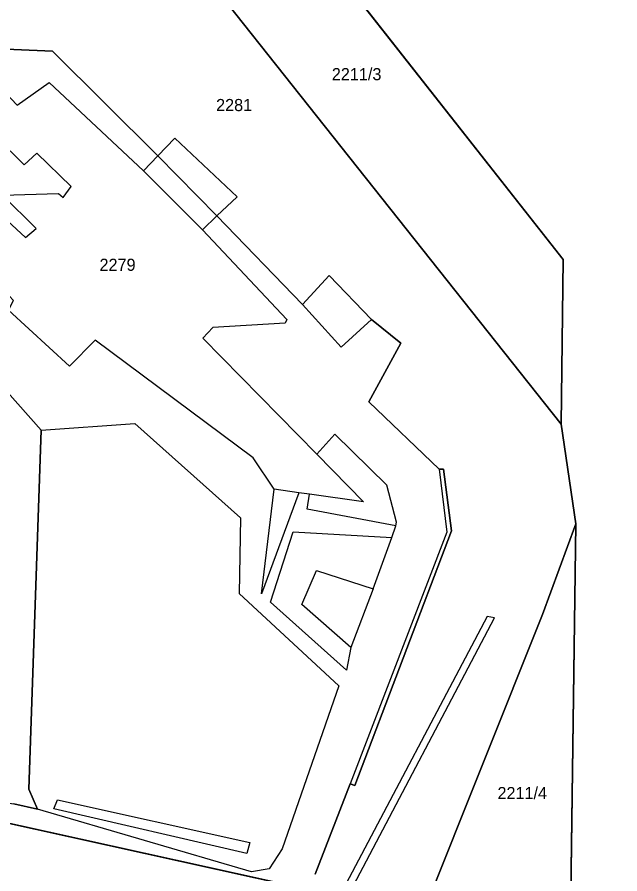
# Model space of a CAD drawing. Extents: x -262715 to -259381, y -1237238 to -1231182.
# Drawn here: x -260228.8 to -260129.4, y -1233888.7 to -1233747.5 of the extents above; entities that cross this region are included whole.
import ezdxf

# ---------------------------------------------------------------- set-up
doc = ezdxf.new("R2010")
doc.units = 0
for name, color, linetype in [('body_kn', 7, 'Continuous'), ('kladpar_druhypozemkov', 7, 'Continuous'), ('kladpar_hranice', 7, 'Continuous'), ('kladpar_parcelnecisla', 7, 'Continuous'), ('kladpar_plochy', 7, 'Continuous'), ('zappar_hrandruhpozemk', 7, 'Continuous')]:
    doc.layers.add(name, color=color, linetype=linetype)

msp = doc.modelspace()

# ---------------------------------------------------------------- linework, layer by layer
at = {"layer": 'body_kn'}
for p, q in [((-260222.92, -1233753.08), (-260222.92, -1233753.08)), ((-260223.49, -1233758.24), (-260223.49, -1233758.24)), ((-260223.49, -1233758.24), (-260223.49, -1233758.24)), ((-260228.75, -1233761.97), (-260228.75, -1233761.97)), ((-260202.75, -1233767.41), (-260202.75, -1233767.41)), ((-260225.51, -1233769.88), (-260225.51, -1233769.88)), ((-260205.58, -1233770.34), (-260205.58, -1233770.34)), ((-260205.58, -1233770.34), (-260205.58, -1233770.34)), ((-260227.63, -1233771.82), (-260227.63, -1233771.82)), ((-260207.94, -1233772.78), (-260207.94, -1233772.78)), ((-260207.94, -1233772.78), (-260207.94, -1233772.78)), ((-260219.83, -1233775.38), (-260219.83, -1233775.38)), ((-260221.95, -1233776.54), (-260221.95, -1233776.54)), ((-260221.17, -1233777.17), (-260221.17, -1233777.17)), ((-260192.48, -1233777.08), (-260192.48, -1233777.08)), ((-260195.81, -1233780.24), (-260195.81, -1233780.24)), ((-260195.81, -1233780.24), (-260195.81, -1233780.24)), ((-260225.65, -1233782.31), (-260225.65, -1233782.31)), ((-260198.22, -1233782.52), (-260198.22, -1233782.52)), ((-260198.22, -1233782.52), (-260198.22, -1233782.52)), ((-260227.38, -1233783.78), (-260227.38, -1233783.78)), ((-260138.7, -1233787.4), (-260138.7, -1233787.4)), ((-260138.7, -1233787.4), (-260138.7, -1233787.4)), ((-260177.31, -1233790.06), (-260177.31, -1233790.06)), ((-260181.71, -1233794.8), (-260181.71, -1233794.8)), ((-260184.54, -1233797.92), (-260184.54, -1233797.92)), ((-260184.27, -1233797.29), (-260184.27, -1233797.29)), ((-260170.31, -1233797.29), (-260170.31, -1233797.29)), ((-260170.31, -1233797.29), (-260170.31, -1233797.29)), ((-260196.49, -1233798.59), (-260196.49, -1233798.59)), ((-260215.9, -1233800.73), (-260215.9, -1233800.73)), ((-260198.14, -1233800.37), (-260198.14, -1233800.37)), ((-260165.49, -1233801.22), (-260165.49, -1233801.22)), ((-260175.34, -1233801.87), (-260175.34, -1233801.87)), ((-260220.15, -1233805.01), (-260220.15, -1233805.01)), ((-260170.78, -1233810.89), (-260170.78, -1233810.89)), ((-260209.33, -1233814.44), (-260209.33, -1233814.44)), ((-260139.06, -1233814.56), (-260139.06, -1233814.56)), ((-260224.82, -1233815.54), (-260224.82, -1233815.54)), ((-260224.82, -1233815.54), (-260224.82, -1233815.54)), ((-260176.35, -1233816.17), (-260176.35, -1233816.17)), ((-260179.34, -1233819.52), (-260179.34, -1233819.52)), ((-260179.34, -1233819.52), (-260179.34, -1233819.52)), ((-260189.82, -1233820.09), (-260189.82, -1233820.09)), ((-260189.82, -1233820.09), (-260189.82, -1233820.09)), ((-260159.19, -1233821.97), (-260159.19, -1233821.97)), ((-260159.19, -1233821.97), (-260159.19, -1233821.97)), ((-260158.48, -1233821.97), (-260158.48, -1233821.97)), ((-260186.36, -1233825.28), (-260186.36, -1233825.28)), ((-260186.36, -1233825.28), (-260186.36, -1233825.28)), ((-260167.8, -1233824.58), (-260167.8, -1233824.58)), ((-260182.3, -1233825.85), (-260182.3, -1233825.85)), ((-260182.3, -1233825.85), (-260182.3, -1233825.85)), ((-260180.57, -1233826.09), (-260180.57, -1233826.09)), ((-260171.65, -1233827.35), (-260171.65, -1233827.35)), ((-260180.92, -1233828.57), (-260180.92, -1233828.57)), ((-260191.91, -1233830.01), (-260191.91, -1233830.01)), ((-260166.19, -1233830.69), (-260166.19, -1233830.69)), ((-260136.64, -1233830.99), (-260136.64, -1233830.99)), ((-260183.24, -1233832.32), (-260183.24, -1233832.32)), ((-260166.29, -1233831.29), (-260166.29, -1233831.29)), ((-260166.29, -1233831.29), (-260166.29, -1233831.29)), ((-260157.91, -1233832.37), (-260157.91, -1233832.37)), ((-260157.13, -1233832.14), (-260157.13, -1233832.14)), ((-260166.95, -1233833.23), (-260166.95, -1233833.23)), ((-260179.37, -1233838.67), (-260179.37, -1233838.67)), ((-260170.08, -1233841.69), (-260170.08, -1233841.69)), ((-260170.08, -1233841.69), (-260170.08, -1233841.69)), ((-260192.13, -1233842.44), (-260192.13, -1233842.44)), ((-260188.47, -1233842.53), (-260188.47, -1233842.53)), ((-260186.98, -1233843.87), (-260186.98, -1233843.87)), ((-260181.82, -1233844.29), (-260181.82, -1233844.29)), ((-260151.26, -1233846.24), (-260151.26, -1233846.24)), ((-260150.02, -1233846.48), (-260150.02, -1233846.48)), ((-260142.12, -1233845.9), (-260142.12, -1233845.9)), ((-260142.12, -1233845.9), (-260142.12, -1233845.9)), ((-260173.73, -1233851.37), (-260173.73, -1233851.37)), ((-260173.73, -1233851.37), (-260173.73, -1233851.37)), ((-260174.45, -1233855.12), (-260174.45, -1233855.12)), ((-260174.45, -1233855.12), (-260174.45, -1233855.12)), ((-260175.72, -1233857.69), (-260175.72, -1233857.69)), ((-260226.85, -1233874.71), (-260226.85, -1233874.71)), ((-260173.85, -1233873.8), (-260173.85, -1233873.8)), ((-260173.07, -1233874.12), (-260173.07, -1233874.12)), ((-260222.09, -1233876.45), (-260222.09, -1233876.45)), ((-260225.38, -1233878), (-260225.38, -1233878)), ((-260222.73, -1233877.93), (-260222.73, -1233877.93)), ((-260222.73, -1233877.93), (-260222.73, -1233877.93)), ((-260190.39, -1233883.49), (-260190.39, -1233883.49)), ((-260185.08, -1233884.54), (-260185.08, -1233884.54)), ((-260190.87, -1233885.29), (-260190.87, -1233885.29)), ((-260190.11, -1233888.34), (-260190.11, -1233888.34)), ((-260187.21, -1233887.81), (-260187.21, -1233887.81))]:
    msp.add_line(p, q, dxfattribs=at)
at = {"layer": 'kladpar_druhypozemkov'}
for p, q in [((-260172.21, -1233755.65), (-260172.21, -1233755.65)), ((-260193.55, -1233760.68), (-260193.55, -1233760.68)), ((-260212.34, -1233786.48), (-260212.34, -1233786.48)), ((-260145.56, -1233874.5), (-260145.56, -1233874.5))]:
    msp.add_line(p, q, dxfattribs=at)
at = {"layer": 'kladpar_hranice'}
for points in [[(-260137.5, -1233896.2), (-260136.64, -1233830.99), (-260139.06, -1233814.56), (-260138.7, -1233787.4), (-260194, -1233717.1), (-260179.34, -1233702.25), (-260261.08, -1233623.9), (-260268.05, -1233640.04), (-260319.15, -1233694.35), (-260321.48, -1233692.23), (-260292.08, -1233661.81), (-260293.8, -1233660.86), (-260340.7, -1233679.3), (-260344.8, -1233804.2), (-260308.26, -1233851.55), (-260308.58, -1233853.11), (-260273.93, -1233892.45)], [(-260268.05, -1233640.04), (-260261.08, -1233623.9), (-260179.34, -1233702.25), (-260194, -1233717.1), (-260206.22, -1233729.87), (-260139.06, -1233814.56), (-260136.64, -1233830.99), (-260142.12, -1233845.9), (-260161.58, -1233894.58)], [(-260179.6, -1233888.73), (-260173.85, -1233873.8), (-260173.07, -1233874.12), (-260157.13, -1233832.14), (-260158.48, -1233821.97), (-260159.19, -1233821.97), (-260170.78, -1233810.89), (-260165.49, -1233801.22), (-260170.31, -1233797.29), (-260177.31, -1233790.06), (-260181.71, -1233794.8), (-260195.81, -1233780.24), (-260192.48, -1233777.08), (-260202.75, -1233767.41), (-260205.58, -1233770.34), (-260222.92, -1233753.08), (-260236.99, -1233752.46), (-260241.96, -1233747.51), (-260210.2, -1233713.28), (-260205.04, -1233712.29), (-260198.4, -1233714.51), (-260194.54, -1233709.37), (-260268.05, -1233640.04)], [(-260138.7, -1233787.4), (-260139.06, -1233814.56), (-260206.22, -1233729.87), (-260194, -1233717.1), (-260138.7, -1233787.4)], [(-260176.97, -1233892.07), (-260243.91, -1233877.28), (-260253.01, -1233869.34), (-260250.02, -1233865.13), (-260248.48, -1233869.44), (-260239.68, -1233875.58), (-260229.29, -1233877.12), (-260225.38, -1233878), (-260226.85, -1233874.71), (-260224.82, -1233815.54), (-260236.39, -1233802.5), (-260237.17, -1233801.87), (-260241.84, -1233797.78), (-260256.22, -1233781.53), (-260257.14, -1233779.8), (-260262.27, -1233774.3), (-260262.42, -1233771.49), (-260261.15, -1233767.98), (-260257.45, -1233764.09), (-260243.85, -1233749.54), (-260241.96, -1233747.51)], [(-260241.96, -1233747.51), (-260236.99, -1233752.46), (-260222.92, -1233753.08), (-260205.58, -1233770.34), (-260202.75, -1233767.41), (-260192.48, -1233777.08), (-260195.81, -1233780.24), (-260181.71, -1233794.8), (-260177.31, -1233790.06), (-260170.31, -1233797.29), (-260165.49, -1233801.22), (-260170.78, -1233810.89), (-260159.19, -1233821.97), (-260158.48, -1233821.97), (-260157.13, -1233832.14), (-260173.07, -1233874.12), (-260173.85, -1233873.8), (-260179.6, -1233888.73)], [(-260236.39, -1233802.5), (-260224.82, -1233815.54), (-260226.85, -1233874.71), (-260225.38, -1233878), (-260229.29, -1233877.12)], [(-260142.12, -1233845.9), (-260136.64, -1233830.99), (-260137.5, -1233896.2), (-260161.58, -1233894.58), (-260142.12, -1233845.9)], [(-260253.01, -1233869.34), (-260243.91, -1233877.28), (-260176.97, -1233892.07), (-260162.32, -1233897.08), (-260129.37, -1233903.19)]]:
    msp.add_lwpolyline(points, dxfattribs=at)
at = {"layer": 'kladpar_plochy'}
for p, q in [((-260138.7, -1233787.4), (-260194, -1233717.1)), ((-260139.06, -1233814.56), (-260138.7, -1233787.4)), ((-260136.64, -1233830.99), (-260139.06, -1233814.56)), ((-260137.5, -1233896.2), (-260136.64, -1233830.99)), ((-260243.91, -1233877.28), (-260176.97, -1233892.07))]:
    msp.add_line(p, q, dxfattribs=at)
for points in [[(-260179.6, -1233888.73), (-260173.85, -1233873.8), (-260173.07, -1233874.12), (-260157.13, -1233832.14), (-260158.48, -1233821.97), (-260159.19, -1233821.97), (-260170.78, -1233810.89), (-260165.49, -1233801.22), (-260170.31, -1233797.29), (-260177.31, -1233790.06), (-260181.71, -1233794.8), (-260195.81, -1233780.24), (-260192.48, -1233777.08), (-260202.75, -1233767.41), (-260205.58, -1233770.34), (-260222.92, -1233753.08), (-260236.99, -1233752.46), (-260241.96, -1233747.51), (-260210.2, -1233713.28)], [(-260206.22, -1233729.87), (-260139.06, -1233814.56), (-260136.64, -1233830.99), (-260142.12, -1233845.9), (-260161.58, -1233894.58)], [(-260236.99, -1233752.46), (-260222.92, -1233753.08), (-260205.58, -1233770.34), (-260202.75, -1233767.41), (-260192.48, -1233777.08), (-260195.81, -1233780.24), (-260181.71, -1233794.8), (-260177.31, -1233790.06), (-260170.31, -1233797.29), (-260165.49, -1233801.22), (-260170.78, -1233810.89), (-260159.19, -1233821.97), (-260158.48, -1233821.97), (-260157.13, -1233832.14), (-260173.07, -1233874.12), (-260173.85, -1233873.8), (-260179.6, -1233888.73)], [(-260236.39, -1233802.5), (-260224.82, -1233815.54), (-260226.85, -1233874.71), (-260225.38, -1233878), (-260229.29, -1233877.12)], [(-260229.29, -1233877.12), (-260225.38, -1233878), (-260226.85, -1233874.71), (-260224.82, -1233815.54), (-260236.39, -1233802.5)], [(-260176.97, -1233892.07), (-260243.91, -1233877.28)]]:
    msp.add_lwpolyline(points, dxfattribs=at)
for points in [[(-260138.7, -1233787.4), (-260139.06, -1233814.56), (-260206.22, -1233729.87), (-260194, -1233717.1)], [(-260142.12, -1233845.9), (-260136.64, -1233830.99), (-260137.5, -1233896.2), (-260161.58, -1233894.58)]]:
    msp.add_lwpolyline(points, close=True, dxfattribs=at)
at = {"layer": 'zappar_hrandruhpozemk'}
for p, q in [((-260223.49, -1233758.24), (-260207.94, -1233772.78)), ((-260207.94, -1233772.78), (-260205.58, -1233770.34)), ((-260205.58, -1233770.34), (-260195.81, -1233780.24)), ((-260207.94, -1233772.78), (-260198.22, -1233782.52)), ((-260195.81, -1233780.24), (-260198.22, -1233782.52)), ((-260175.34, -1233801.87), (-260181.71, -1233794.8)), ((-260184.54, -1233797.92), (-260196.49, -1233798.59)), ((-260170.31, -1233797.29), (-260175.34, -1233801.87)), ((-260189.82, -1233820.09), (-260215.9, -1233800.73)), ((-260224.82, -1233815.54), (-260209.33, -1233814.44)), ((-260209.33, -1233814.44), (-260191.91, -1233830.01)), ((-260179.34, -1233819.52), (-260171.65, -1233827.35)), ((-260186.36, -1233825.28), (-260189.82, -1233820.09)), ((-260159.19, -1233821.97), (-260157.91, -1233832.37)), ((-260188.47, -1233842.53), (-260186.36, -1233825.28)), ((-260182.3, -1233825.85), (-260186.36, -1233825.28)), ((-260166.19, -1233830.69), (-260167.8, -1233824.58)), ((-260182.3, -1233825.85), (-260188.47, -1233842.53)), ((-260186.98, -1233843.87), (-260183.24, -1233832.32)), ((-260183.24, -1233832.32), (-260166.95, -1233833.23)), ((-260157.91, -1233832.37), (-260173.85, -1233873.8)), ((-260179.37, -1233838.67), (-260170.08, -1233841.69)), ((-260174.45, -1233855.12), (-260186.98, -1233843.87)), ((-260151.26, -1233846.24), (-260175.03, -1233891.31)), ((-260175.72, -1233857.69), (-260185.08, -1233884.54)), ((-260222.73, -1233877.93), (-260222.09, -1233876.45)), ((-260222.09, -1233876.45), (-260190.39, -1233883.49))]:
    msp.add_line(p, q, dxfattribs=at)
for points in [[(-260232.79, -1233757.8), (-260228.75, -1233761.97), (-260223.49, -1233758.24)], [(-260215.9, -1233800.73), (-260220.15, -1233805.01), (-260230.21, -1233795.77), (-260229.39, -1233794.17), (-260230.09, -1233793.39), (-260233.91, -1233797.88), (-260235.31, -1233796.7), (-260232.65, -1233778.95), (-260227.38, -1233783.78), (-260225.65, -1233782.31), (-260231.18, -1233776.81), (-260221.95, -1233776.54), (-260221.17, -1233777.17), (-260219.83, -1233775.38), (-260225.51, -1233769.88), (-260227.63, -1233771.82), (-260232.3, -1233767.26)], [(-260198.22, -1233782.52), (-260184.27, -1233797.29), (-260184.54, -1233797.92)], [(-260196.49, -1233798.59), (-260198.14, -1233800.37), (-260179.34, -1233819.52)], [(-260167.8, -1233824.58), (-260176.35, -1233816.17), (-260179.34, -1233819.52)], [(-260171.65, -1233827.35), (-260180.57, -1233826.09), (-260182.3, -1233825.85)], [(-260166.29, -1233831.29), (-260180.92, -1233828.57), (-260180.57, -1233826.09)], [(-260191.91, -1233830.01), (-260192.13, -1233842.44), (-260175.72, -1233857.69)], [(-260170.08, -1233841.69), (-260166.95, -1233833.23), (-260166.29, -1233831.29), (-260166.19, -1233830.69)], [(-260173.73, -1233851.37), (-260181.82, -1233844.29), (-260179.37, -1233838.67)], [(-260170.08, -1233841.69), (-260173.73, -1233851.37), (-260174.45, -1233855.12)], [(-260173.86, -1233891.63), (-260150.02, -1233846.48), (-260151.26, -1233846.24)], [(-260185.08, -1233884.54), (-260187.21, -1233887.81), (-260190.11, -1233888.34), (-260225.38, -1233878)], [(-260190.39, -1233883.49), (-260190.87, -1233885.29), (-260222.73, -1233877.93)]]:
    msp.add_lwpolyline(points, dxfattribs=at)

# ---------------------------------------------------------------- texts
at = {"layer": 'kladpar_parcelnecisla'}
for s, p in [('2211/3', (-260176.87, -1233757.86)), ('2281', (-260195.96, -1233762.95)), ('2279', (-260215.18, -1233789.28)), ('2211/4', (-260149.56, -1233876.35))]:
    msp.add_text(s, height=2, dxfattribs=at).set_placement(p)

doc.saveas('drawing.dxf')
